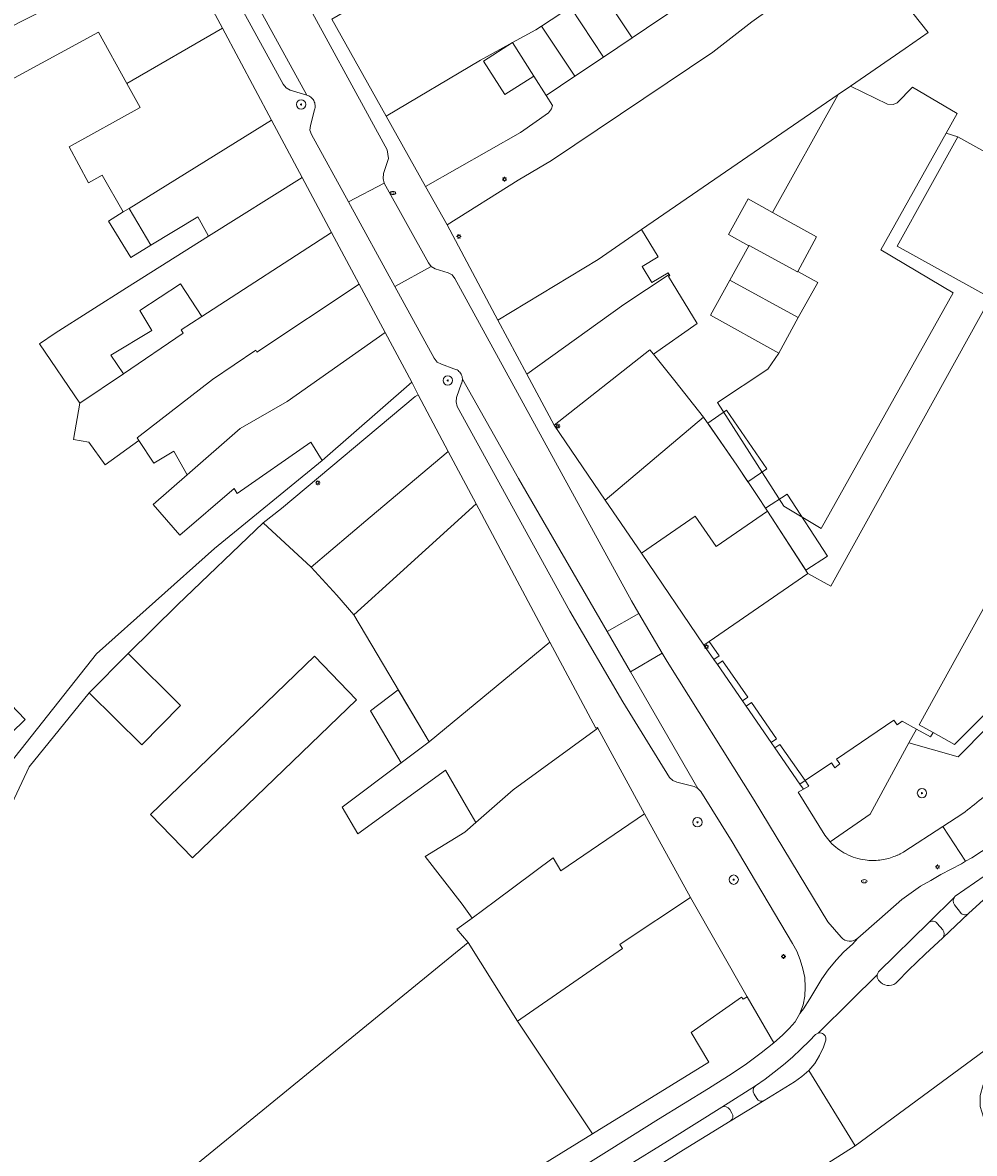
# Model space of a CAD drawing. Header units: metres. Extents: x 187916 to 189411, y 333285 to 334910.
# Tile 331 of 348: x 189123 to 189204, y 334083 to 334179. Entities that reach past the tile are written whole.
import ezdxf
from ezdxf.enums import TextEntityAlignment as Align

# ---------------------------------------------------------------- set-up
doc = ezdxf.new("R2010")
doc.units = ezdxf.units.M
for name, color, linetype, lineweight in [('B-WE-GR-BEPLANTING_CULTUUR_HEESTERS-GV', 253, 'Continuous', 15), ('B-WE-GR-BOOM-S', 253, 'Continuous', 15), ('B-WE-IE-MEUBILAIR-S', 253, 'Continuous', 15), ('B-WE-IE-TERREINAFSCHEIDING_KUNSTMATIG_HEKWERK-G', 253, 'IE-TERREINAFSCHEIDING_KUNSTMATIG-SO', 15), ('B-WE-IE-TERREINAFSCHEIDING_KUNSTMATIG_MUUR-GV', 253, 'Continuous', 15), ('B-WE-OG-BEBOUWING-GV', 253, 'Continuous', 15), ('B-WE-OG-BEBOUWING_LUIFEL-GV', 253, 'Continuous', 15), ('B-WE-OG-TERREIN_BEGROEID-GV', 253, 'Continuous', 15), ('B-WE-OG-TERREIN_ERF-GV', 253, 'Continuous', 15), ('B-WE-VH-GESLOTENVERHARDING_ASFALT-GV', 253, 'Continuous', 15), ('B-WE-VH-OPENVERHARDING_BETONSTRAATSTEEN-GV', 253, 'Continuous', 15), ('B-WE-VH-OPENVERHARDING_STRAATBAKSTEEN-GV', 253, 'Continuous', 15), ('B-WE-VH-OPENVERHARDING_TEGEL-GV', 253, 'Continuous', 15)]:
    doc.layers.add(name, color=color, linetype=linetype, lineweight=lineweight)
doc.styles.add('NLCS-ISO', font='NLCS-ISO.ttf')
doc.linetypes.add('IE-TERREINAFSCHEIDING_KUNSTMATIG-SO', pattern='A,4,[82,NLCS.SHX,S=0.75,R=90,X=0,Y=0],4,-2', length=10)

# ---------------------------------------------------------------- blocks, each defined once
blk = doc.blocks.new('SIE-MEUBILAIR_PAAL_LICHTMAST-SO')
for points in [[(-0.62, 0), (-1, 0)], [(-0.71, 0.71), (-0.44, 0.44)], [(0, 1), (0, 0.62)], [(0.44, 0.44), (0.71, 0.71)], [(1, 0), (0.62, 0)], [(-0.71, -0.71), (-0.44, -0.44)], [(0, -0.62), (0, -1)], [(0.44, -0.44), (0.71, -0.71)]]:
    blk.add_lwpolyline(points)
blk.add_circle((0, 0), 0.5)
blk = doc.blocks.new('SIE-MEUBILAIR_PUT_BRANDKRAAN-SO')
blk.add_ellipse((0, 0), major_axis=(1.25, 0), ratio=0.54)
at = {"style": 'NLCS-ISO'}
blk.add_text('bk', height=0.75, dxfattribs=at).set_placement((0.03, 0), align=Align.MIDDLE_CENTER)
blk = doc.blocks.new('SGR-BOOM_GBKN-SO')
at = {"linetype": 'ByBlock', "lineweight": 18}
h = blk.add_hatch(color=0, dxfattribs=at)
h.dxf.hatch_style = 1
edge = h.paths.add_edge_path()
edge.add_arc((0, 0), 0.25, 0, 360)
at = {"color": 0, "linetype": 'ByBlock', "lineweight": 18}
for radius in [2, 0.25]:
    blk.add_circle((0, 0), radius, dxfattribs=at)
at = {"color": 0, "linetype": 'ByBlock', "lineweight": 18, "style": 'NLCS-ISO'}
blk.add_attdef('SOORT', (2.5, 0), '', height=1.5, dxfattribs=at)
blk = doc.blocks.new('DTM')
at = {"layer": 'B-WE-GR-BEPLANTING_CULTUUR_HEESTERS-GV', "ltscale": 0.2, "flags": 128}
blk.add_lwpolyline([(189200.698, 334118.618), (189200.49, 334118.247), (189199.283, 334118.904), (189198.636, 334117.718), (189202.853, 334116.513), (189212.909, 334126.706), (189208.548, 334129.132), (189224.313, 334157.647), (189223.523, 334158.078), (189207.313, 334128.771), (189211.437, 334126.495), (189202.538, 334117.591)], close=True, dxfattribs=at)
for points in [[(189216.266, 334114.69), (189215.963, 334115.054), (189215.707, 334115.363), (189211.457, 334111.094), (189210.738, 334110.431), (189209.966, 334109.772), (189209.204, 334109.17), (189208.405, 334108.567), (189207.566, 334108.01), (189202.603, 334104.581)], [(189203.745, 334103.118), (189210.411, 334109.193), (189214.856, 334113.226), (189216.252, 334114.509), (189216.172, 334114.587), (189216.266, 334114.69)], [(189202.524, 334103.844), (189203.044, 334103.183)], [(189200.339, 334102.321), (189196.034, 334098.111)], [(189201.533, 334101.696), (189201.058, 334102.262)], [(189197.655, 334097.267), (189198.596, 334098.249), (189200.029, 334099.631), (189201.528, 334101.035)], [(189195.916, 334097.626), (189196.037, 334097.385), (189196.215, 334097.2)], [(189190.851, 334092.862), (189190.625, 334092.729), (189190.112, 334092.185), (189189.382, 334091.484), (189188.654, 334090.793), (189187.903, 334090.155), (189187.102, 334089.524), (189186.308, 334088.922), (189185.491, 334088.345)], [(189186.236, 334087.081), (189188.829, 334088.678), (189189.46, 334089.139), (189190.048, 334089.67), (189190.574, 334090.261), (189190.982, 334090.933), (189191.305, 334091.652), (189191.487, 334092.161)], [(189185.367, 334087.631), (189185.603, 334087.264)], [(189182.597, 334086.523), (189178.313, 334083.839), (189174.078, 334081.201), (189169.836, 334078.533), (189165.61, 334075.835), (189161.413, 334073.154), (189157.172, 334070.461), (189152.975, 334067.741), (189148.771, 334065.007), (189147.089, 334063.91), (189135.471, 334056.117), (189122.969, 334047.776)], [(189183.475, 334086.011), (189183.282, 334086.313)], [(189123.748, 334046.613), (189136.558, 334055.164), (189146.909, 334062.102), (189149.407, 334063.757), (189153.601, 334066.469), (189157.812, 334069.19), (189161.704, 334071.687), (189166.655, 334074.835), (189170.862, 334077.532), (189175.104, 334080.199), (189179.329, 334082.852), (189183.314, 334085.303)]]:
    blk.add_lwpolyline(points, dxfattribs=at)
for points in [[(189202.537, 334104.515, 0.353216), (189202.524, 334103.844)], [(189202.603, 334104.581, 0.045465), (189202.537, 334104.515)], [(189201.058, 334102.262, 0.429723), (189200.339, 334102.321)], [(189203.044, 334103.183, 0.429598), (189203.745, 334103.118)], [(189201.528, 334101.035, 0.394869), (189201.533, 334101.696)], [(189195.923, 334097.851, 0.084501), (189195.916, 334097.626)], [(189196.034, 334098.111, 0.111767), (189195.923, 334097.851)], [(189196.215, 334097.2, 0.407661), (189197.655, 334097.267)], [(189191.221, 334092.815, 0.175589), (189190.851, 334092.862)], [(189191.487, 334092.161, 0.415566), (189191.221, 334092.815)], [(189185.491, 334088.345, 0.406077), (189185.367, 334087.631)], [(189185.603, 334087.264, 0.409215), (189186.236, 334087.081)], [(189183.282, 334086.313, 0.403078), (189182.597, 334086.523)], [(189183.314, 334085.303, 0.405592), (189183.475, 334086.011)]]:
    blk.add_lwpolyline(points, format="xyb", dxfattribs=at)
at = {"layer": 'B-WE-IE-TERREINAFSCHEIDING_KUNSTMATIG_HEKWERK-G', "ltscale": 0.2, "flags": 128}
for points in [[(189148.382, 334141.916), (189139.148, 334134.37), (189129.063, 334125.354), (189121.639, 334115.943), (189117.508, 334119.733), (189116.471, 334118.708), (189120.99, 334114.341), (189120.302, 334113.444)], [(189131.754, 334125.38), (189135.981, 334129.553), (189143.326, 334136.568)], [(189117.006, 334107.79), (189118.342, 334106.512), (189119.858, 334108.425), (189123.281, 334115.664), (189128.416, 334122.008)]]:
    blk.add_lwpolyline(points, dxfattribs=at)
at = {"layer": 'B-WE-IE-TERREINAFSCHEIDING_KUNSTMATIG_MUUR-GV', "ltscale": 0.2, "flags": 128}
blk.add_lwpolyline([(189189.759, 334114.496), (189189.283, 334114.195), (189189.595, 334113.752), (189190.053, 334114.022)], close=True, dxfattribs=at)
at = {"layer": 'B-WE-OG-BEBOUWING-GV', "ltscale": 0.2, "flags": 128}
for points in [[(189174.445, 334194.157), (189157.442, 334184.28), (189157.347, 334184.451), (189149.219, 334179.713), (189153.849, 334171.422), (189161.947, 334176.21), (189164.684, 334177.71), (189166.668, 334178.798), (189167.175, 334179.132), (189169.641, 334180.759), (189172.107, 334182.386), (189174.573, 334184.013), (189177.039, 334185.639), (189178.895, 334186.864)], [(189135.906, 334186.284), (189119.097, 334177.735), (189121.085, 334174.171), (189129.228, 334178.613), (189131.654, 334174.22), (189139.832, 334178.933)], [(189198.299, 334177.204), (189200.279, 334178.564), (189194.359, 334186.045), (189185.171, 334179.5), (189181.83, 334176.881), (189168.008, 334167.613), (189165.166, 334165.922), (189159.072, 334162.087), (189163.424, 334153.947), (189172.03, 334159.117), (189175.72, 334161.694), (189192.57, 334173.269), (189193.616, 334173.987)], [(189169.641, 334180.759), (189172.469, 334176.472), (189174.923, 334178.117), (189172.107, 334182.386)], [(189167.175, 334179.132), (189170.015, 334174.827), (189172.469, 334176.472), (189169.641, 334180.759)], [(189139.832, 334178.933), (189131.654, 334174.22), (189132.796, 334172.151), (189126.704, 334168.773), (189128.354, 334165.708), (189129.531, 334166.352), (189131.339, 334163.201), (189131.845, 334163.502), (189144.035, 334171.065)], [(189164.684, 334177.71), (189166.502, 334174.849), (189167.561, 334173.182), (189170.015, 334174.827), (189167.175, 334179.132), (189166.668, 334178.798)], [(189164.684, 334177.71), (189161.947, 334176.21), (189153.849, 334171.422), (189157.224, 334165.379), (189165.37, 334170.016), (189167.756, 334171.682), (189168.031, 334172.035), (189168.108, 334172.321), (189167.561, 334173.182), (189166.502, 334174.849), (189164.017, 334173.266), (189162.199, 334176.127)], [(189144.035, 334171.065), (189131.845, 334163.502), (189133.717, 334160.358), (189137.728, 334162.792), (189138.459, 334161.451), (189138.633, 334161.137), (189146.669, 334166.146)], [(189138.074, 334154.254), (189149.182, 334161.456), (189146.669, 334166.146), (189138.633, 334161.137), (189131.606, 334156.693), (189125.515, 334152.813), (189124.174, 334151.9), (189127.636, 334146.815), (189131.356, 334149.347), (189130.274, 334150.936), (189133.785, 334153.055), (189132.763, 334154.761), (189136.249, 334157.042)], [(189186.948, 334163.167), (189184.871, 334164.318), (189183.191, 334161.266), (189184.915, 334160.298), (189184.939, 334160.342), (189189.08, 334158.069), (189189.104, 334158.113), (189190.726, 334161.073)], [(189133.717, 334160.358), (189131.845, 334163.502), (189131.339, 334163.201), (189130.077, 334162.405), (189131.995, 334159.313)], [(189132.687, 334143.629), (189132.538, 334143.857), (189138.989, 334148.836), (189142.698, 334151.364), (189142.796, 334151.199), (189151.556, 334157.024), (189149.182, 334161.456), (189138.074, 334154.254), (189136.3, 334153.104), (189136.468, 334152.827), (189131.356, 334149.347), (189127.636, 334146.815), (189127.073, 334143.711), (189128.381, 334143.474), (189129.797, 334141.527)], [(189165.904, 334149.309), (189174.219, 334155.27), (189178.085, 334157.857), (189177.998, 334158), (189176.621, 334157.155), (189175.782, 334158.523), (189177.15, 334159.363), (189175.72, 334161.694), (189172.03, 334159.117), (189163.424, 334153.947)], [(189183.291, 334157.368), (189189.158, 334154.156), (189190.819, 334157.157), (189189.104, 334158.113), (189189.08, 334158.069), (189184.939, 334160.342), (189184.915, 334160.298)], [(189178.085, 334157.857), (189174.219, 334155.27), (189165.904, 334149.309), (189168.235, 334144.949), (189176.449, 334151.389), (189176.748, 334151.026), (189180.501, 334153.653), (189178.035, 334157.674), (189178.153, 334157.746)], [(189151.556, 334157.024), (189142.796, 334151.199), (189142.698, 334151.364), (189138.989, 334148.836), (189132.538, 334143.857), (189132.687, 334143.629), (189133.956, 334141.693), (189135.669, 334142.721), (189136.811, 334140.689), (189141.353, 334144.651), (189145.37, 334146.973), (189153.773, 334152.886)], [(189189.158, 334154.156), (189183.291, 334157.368), (189181.625, 334154.36), (189187.477, 334151.118)], [(189148.382, 334141.916), (189156.051, 334148.634), (189153.773, 334152.886), (189145.37, 334146.973), (189141.353, 334144.651), (189136.811, 334140.689), (189133.902, 334138.152), (189136.177, 334135.504), (189140.834, 334139.505), (189141.099, 334139.081), (189147.402, 334143.485)], [(189168.235, 334144.949), (189172.611, 334138.524), (189181.05, 334145.631), (189178.583, 334148.735), (189176.748, 334151.026), (189176.449, 334151.389)], [(189147.429, 334132.774), (189152.483, 334137.05), (189159.18, 334142.675), (189156.597, 334147.527), (189156.331, 334147.388), (189144.899, 334137.797), (189143.326, 334136.568)], [(189181.05, 334145.631), (189172.611, 334138.524), (189175.714, 334133.969), (189180.319, 334137.145), (189182.112, 334134.545), (189186.505, 334137.574), (189185.574, 334139.001), (189183.899, 334141.503)], [(189151.078, 334128.678), (189155.051, 334132.288), (189161.572, 334138.211), (189159.18, 334142.675), (189152.483, 334137.05), (189147.429, 334132.774), (189149.631, 334130.378)], [(189157.528, 334117.797), (189167.888, 334126.339), (189161.572, 334138.211), (189155.051, 334132.288), (189151.078, 334128.678)], [(189181.534, 334126.414), (189189.986, 334132.239), (189186.505, 334137.574), (189182.112, 334134.545), (189180.319, 334137.145), (189175.714, 334133.969), (189181.073, 334126.102)], [(189167.888, 334126.339), (189157.528, 334117.797), (189155.147, 334116.012), (189150.087, 334112.218), (189151.419, 334109.927), (189158.931, 334115.392), (189160.752, 334112.269), (189161.539, 334110.901), (189164.729, 334113.697), (189171.979, 334118.971), (189171.941, 334119.041), (189171.809, 334118.969)], [(189128.416, 334122.008), (189132.919, 334117.551), (189136.257, 334120.923), (189131.754, 334125.38)], [(189133.684, 334111.597), (189137.264, 334107.87), (189151.314, 334121.422), (189147.733, 334125.149)], [(189118.677, 334124.142), (189116.275, 334121.826), (189120.529, 334117.413), (189122.931, 334119.729)], [(189171.979, 334118.971), (189164.729, 334113.697), (189161.539, 334110.901), (189160.593, 334110.072), (189157.192, 334107.992), (189160.361, 334103.901), (189161.224, 334102.707), (189163.221, 334104.196), (189168.153, 334107.871), (189168.826, 334106.748), (189175.996, 334111.649)], [(189179.933, 334104.484), (189175.996, 334111.649), (189168.826, 334106.748), (189168.153, 334107.871), (189163.221, 334104.196), (189161.224, 334102.707), (189159.899, 334101.75), (189160.873, 334100.61), (189165.107, 334093.896), (189165.39, 334094.092), (189174.088, 334100.105), (189173.868, 334100.461), (189174.077, 334100.6)], [(189184.766, 334095.962), (189179.933, 334104.484), (189174.077, 334100.6), (189173.868, 334100.461), (189174.088, 334100.105), (189165.39, 334094.092), (189165.107, 334093.896), (189171.537, 334084.231), (189181.488, 334090.37), (189179.971, 334092.921), (189184.293, 334095.931), (189184.446, 334095.774)], [(189160.873, 334100.61), (189137.693, 334081.692), (189126.926, 334072.905), (189126.422, 334072.494), (189133.493, 334060.76), (189171.537, 334084.231), (189165.107, 334093.896)]]:
    blk.add_lwpolyline(points, close=True, dxfattribs=at)
blk.add_lwpolyline([(189210.85, 334165.173), (189202.807, 334169.63), (189197.626, 334160.28), (189205.621, 334155.85), (189191.937, 334131.158), (189189.986, 334132.239), (189181.534, 334126.414), (189182.371, 334125.17), (189181.926, 334124.87), (189182.223, 334124.432), (189182.659, 334124.737), (189184.835, 334121.626), (189184.382, 334121.311), (189184.687, 334120.862), (189185.139, 334121.175), (189187.289, 334118.064), (189186.836, 334117.752), (189187.139, 334117.3), (189187.567, 334117.597), (189189.759, 334114.496), (189192.003, 334116.016), (189192.28, 334115.589), (189192.727, 334115.917), (189192.436, 334116.315), (189197.346, 334119.668), (189197.612, 334119.277), (189198.051, 334119.575), (189199.283, 334118.904), (189200.49, 334118.247), (189200.698, 334118.618), (189199.502, 334119.278), (189205.335, 334129.81)], dxfattribs=at)
at = {"layer": 'B-WE-OG-BEBOUWING_LUIFEL-GV', "ltscale": 0.2, "flags": 128}
for points in [[(189181.405, 334145.117), (189183.899, 334141.503), (189184.843, 334140.093), (189186.457, 334141.197), (189183.019, 334146.221)], [(189186.343, 334137.822), (189186.505, 334137.574), (189189.814, 334132.503), (189191.67, 334133.714), (189188.199, 334139.033)], [(189154.885, 334122.256), (189152.504, 334120.471), (189155.147, 334116.012), (189157.528, 334117.797)]]:
    blk.add_lwpolyline(points, close=True, dxfattribs=at)
at = {"layer": 'B-WE-OG-TERREIN_BEGROEID-GV', "ltscale": 0.2, "flags": 128}
for points in [[(189224.593, 334132.399), (189231.97, 334140.848), (189235.365, 334145.124), (189238.626, 334149.503), (189240.753, 334152.611), (189242.692, 334155.82), (189243.586, 334157.427), (189238.264, 334159.792), (189230.466, 334154.289), (189224.313, 334157.647), (189208.548, 334129.132), (189212.909, 334126.706), (189202.853, 334116.513), (189198.636, 334117.718), (189195.312, 334111.625), (189191.888, 334109.24)], [(189198.207, 334108.402), (189201.532, 334110.548), (189203.252, 334111.658)]]:
    blk.add_lwpolyline(points, dxfattribs=at)
for points in [[(189203.252, 334111.658, 0.008488), (189206.434, 334114.249)], [(189191.888, 334109.24, 0.085907), (189193.258, 334108.203)], [(189193.258, 334108.203, 0.08672), (189194.897, 334107.689)], [(189197.344, 334107.975, 0.013101), (189197.567, 334108.066)], [(189197.567, 334108.066, 0.013033), (189197.786, 334108.167)], [(189197.786, 334108.167, 0.012935), (189197.999, 334108.28)], [(189197.999, 334108.28, 0.01135), (189198.207, 334108.402)], [(189194.897, 334107.689, 0.061243), (189196.138, 334107.679)], [(189196.138, 334107.679, 0.062893), (189197.344, 334107.975)]]:
    blk.add_lwpolyline(points, format="xyb", dxfattribs=at)
at = {"layer": 'B-WE-OG-TERREIN_ERF-GV', "ltscale": 0.2, "flags": 128}
for points in [[(189121.639, 334115.943), (189129.063, 334125.354), (189139.148, 334134.37), (189148.382, 334141.916), (189147.402, 334143.485), (189141.099, 334139.081), (189140.834, 334139.505), (189136.177, 334135.504), (189133.902, 334138.152), (189136.811, 334140.689), (189135.669, 334142.721), (189133.956, 334141.693), (189132.687, 334143.629), (189129.797, 334141.527), (189128.381, 334143.474), (189127.073, 334143.711), (189127.636, 334146.815), (189124.174, 334151.9), (189125.515, 334152.813), (189131.606, 334156.693), (189138.633, 334161.137), (189138.459, 334161.451), (189137.728, 334162.792), (189133.717, 334160.358), (189131.995, 334159.313), (189130.077, 334162.405), (189131.339, 334163.201), (189129.531, 334166.352), (189128.354, 334165.708), (189126.704, 334168.773), (189132.796, 334172.151), (189131.654, 334174.22), (189129.228, 334178.613), (189121.085, 334174.171)], [(189137.693, 334081.692), (189160.873, 334100.61), (189159.899, 334101.75), (189161.224, 334102.707), (189160.361, 334103.901), (189157.192, 334107.992), (189160.593, 334110.072), (189161.539, 334110.901), (189160.752, 334112.269), (189158.931, 334115.392), (189151.419, 334109.927), (189150.087, 334112.218), (189155.147, 334116.012), (189157.528, 334117.797), (189151.078, 334128.678), (189149.631, 334130.378), (189147.429, 334132.774), (189143.326, 334136.568), (189135.981, 334129.553), (189131.754, 334125.38), (189136.257, 334120.923), (189132.919, 334117.551), (189128.416, 334122.008), (189123.281, 334115.664), (189119.858, 334108.425)]]:
    blk.add_lwpolyline(points, dxfattribs=at)
for points in [[(189166.502, 334174.849), (189164.684, 334177.71), (189162.199, 334176.127), (189164.017, 334173.266)], [(189189.104, 334158.113), (189190.819, 334157.157), (189189.158, 334154.156), (189187.477, 334151.118), (189186.545, 334149.729), (189182.228, 334146.892), (189187.932, 334138.012), (189191.111, 334136.081), (189202.43, 334156.288), (189196.213, 334159.947), (189201.83, 334169.961), (189202.766, 334171.638), (189198.938, 334173.891), (189197.624, 334172.545), (189197.276, 334172.399), (189196.785, 334172.441), (189193.616, 334173.987), (189192.57, 334173.269), (189186.948, 334163.167), (189190.726, 334161.073)], [(189186.948, 334163.167), (189192.57, 334173.269), (189175.72, 334161.694), (189177.15, 334159.363), (189175.782, 334158.523), (189176.621, 334157.155), (189177.998, 334158), (189178.085, 334157.857), (189178.153, 334157.746), (189178.035, 334157.674), (189180.501, 334153.653), (189176.748, 334151.026), (189178.583, 334148.735), (189181.05, 334145.631), (189183.899, 334141.503), (189185.574, 334139.001), (189186.505, 334137.574), (189189.986, 334132.239), (189191.937, 334131.158), (189205.621, 334155.85), (189197.626, 334160.28), (189202.807, 334169.63), (189201.83, 334169.961), (189196.213, 334159.947), (189202.43, 334156.288), (189191.111, 334136.081), (189187.932, 334138.012), (189182.228, 334146.892), (189186.545, 334149.729), (189187.477, 334151.118), (189181.625, 334154.36), (189183.291, 334157.368), (189184.915, 334160.298), (189183.191, 334161.266), (189184.871, 334164.318)], [(189222.199, 334158.883), (189205.916, 334129.487), (189205.335, 334129.81), (189199.502, 334119.278), (189200.698, 334118.618), (189202.538, 334117.591), (189211.437, 334126.495), (189207.313, 334128.771), (189223.523, 334158.078)], [(189138.074, 334154.254), (189136.249, 334157.042), (189132.763, 334154.761), (189133.785, 334153.055), (189130.274, 334150.936), (189131.356, 334149.347), (189136.468, 334152.827), (189136.3, 334153.104)], [(189131.754, 334125.38), (189135.981, 334129.553), (189143.326, 334136.568), (189144.899, 334137.797), (189156.331, 334147.388), (189156.597, 334147.527), (189156.051, 334148.634), (189148.382, 334141.916), (189139.148, 334134.37), (189129.063, 334125.354), (189121.639, 334115.943), (189117.508, 334119.733), (189116.471, 334118.708), (189120.99, 334114.341), (189120.302, 334113.444), (189117.006, 334107.79), (189118.342, 334106.512), (189119.858, 334108.425), (189123.281, 334115.664), (189128.416, 334122.008)], [(189181.926, 334124.87), (189182.371, 334125.17), (189181.534, 334126.414), (189181.073, 334126.102)], [(189151.314, 334121.422), (189137.264, 334107.87), (189133.684, 334111.597), (189147.733, 334125.149)], [(189184.382, 334121.311), (189184.835, 334121.626), (189182.659, 334124.737), (189182.223, 334124.432)], [(189118.677, 334124.142), (189122.931, 334119.729), (189120.529, 334117.413), (189116.275, 334121.826)], [(189184.687, 334120.862), (189186.836, 334117.752), (189187.289, 334118.064), (189185.139, 334121.175)], [(189198.636, 334117.718), (189199.283, 334118.904), (189198.051, 334119.575), (189197.612, 334119.277), (189197.346, 334119.668), (189192.436, 334116.315), (189192.727, 334115.917), (189192.28, 334115.589), (189192.003, 334116.016), (189189.759, 334114.496), (189190.053, 334114.022), (189189.595, 334113.752), (189189.145, 334113.487), (189191.417, 334109.828), (189191.888, 334109.24), (189195.312, 334111.625)], [(189189.759, 334114.496), (189187.567, 334117.597), (189187.139, 334117.3), (189189.283, 334114.195)]]:
    blk.add_lwpolyline(points, close=True, dxfattribs=at)
at = {"layer": 'B-WE-VH-GESLOTENVERHARDING_ASFALT-GV', "ltscale": 0.2, "flags": 128}
for points in [[(189229.159, 334127.727), (189224.575, 334122.877), (189219.866, 334118.148), (189216.266, 334114.69), (189216.172, 334114.587), (189216.252, 334114.509), (189214.856, 334113.226), (189210.411, 334109.193), (189203.745, 334103.118), (189201.528, 334101.035), (189200.029, 334099.631), (189198.596, 334098.249), (189197.655, 334097.267)], [(189195.923, 334097.851), (189193.679, 334095.645), (189190.851, 334092.862)], [(189196.215, 334097.2), (189196.037, 334097.385), (189195.916, 334097.626)], [(189206.922, 334081.921), (189205.03, 334085.662), (189204.738, 334086.562), (189204.73, 334087.507), (189204.992, 334088.423), (189205.461, 334089.243), (189206.242, 334089.877), (189207.899, 334091.019), (189206.752, 334092.575), (189206.69, 334092.529), (189194.04, 334083.191), (189187.306, 334078.952)], [(189191.487, 334092.161), (189191.305, 334091.652), (189190.982, 334090.933), (189190.574, 334090.261), (189190.048, 334089.67), (189194.04, 334083.191), (189206.69, 334092.529)], [(189187.306, 334078.952), (189194.04, 334083.191), (189190.048, 334089.67), (189189.46, 334089.139), (189188.829, 334088.678), (189186.236, 334087.081), (189183.314, 334085.303), (189179.329, 334082.852), (189175.104, 334080.199), (189170.862, 334077.532), (189166.655, 334074.835), (189161.704, 334071.687), (189157.812, 334069.19), (189153.601, 334066.469), (189149.407, 334063.757), (189146.909, 334062.102), (189136.558, 334055.164), (189123.748, 334046.613)]]:
    blk.add_lwpolyline(points, dxfattribs=at)
for points in [[(189195.916, 334097.626, -0.084501), (189195.923, 334097.851)], [(189197.655, 334097.267, -0.407661), (189196.215, 334097.2)], [(189190.851, 334092.862, -0.175589), (189191.221, 334092.815)], [(189191.221, 334092.815, -0.415566), (189191.487, 334092.161)]]:
    blk.add_lwpolyline(points, format="xyb", dxfattribs=at)
at = {"layer": 'B-WE-VH-OPENVERHARDING_BETONSTRAATSTEEN-GV', "ltscale": 0.2, "flags": 128}
for points in [[(189147.73, 334171.951), (189147.376, 334170.612), (189147.324, 334170.219), (189147.462, 334169.848), (189150.632, 334164.067), (189153.694, 334165.681), (189153.611, 334166.079), (189153.634, 334166.485), (189154.05, 334167.785), (189153.948, 334168.53), (189137.78, 334198.134), (189137.54, 334198.452), (189137.196, 334198.654), (189135.786, 334199.028)], [(189137.453, 334190.741), (189147.055, 334173.215)], [(189160.388, 334148.92), (189160.388, 334148.906), (189160.388, 334148.893), (189160.388, 334148.879), (189160.388, 334148.866), (189165.201, 334140.366), (189172.792, 334127.251), (189175.505, 334128.811), (189174.875, 334129.883), (189159.754, 334157.491), (189159.519, 334157.81), (189159.164, 334157.987), (189158.047, 334158.335), (189157.717, 334158.541), (189154.601, 334156.83), (189157.98, 334150.668), (189158.231, 334150.343), (189158.601, 334150.166), (189159.642, 334149.767)], [(189192.826, 334101.066), (189191.688, 334102.398), (189185.379, 334112.823), (189177.926, 334124.691), (189177.506, 334125.406), (189174.78, 334123.817), (189180.565, 334113.822), (189180.818, 334113.548), (189183.485, 334109.256), (189188.672, 334100.535), (189189.033, 334099.866), (189189.331, 334099.134), (189189.559, 334098.375), (189189.719, 334097.62), (189189.757, 334096.806), (189189.717, 334096.035), (189189.562, 334095.276), (189189.3, 334094.538)], [(189202.603, 334104.581), (189207.566, 334108.01)], [(189204.856, 334108.41), (189204.013, 334107.878), (189203.481, 334107.585), (189203.145, 334107.35), (189202.253, 334106.899), (189201.367, 334106.433), (189200.503, 334105.945), (189199.624, 334105.449), (189198.821, 334104.872), (189198.026, 334104.292), (189196.105, 334102.624), (189194.255, 334101.003), (189193.801, 334100.49), (189193.06, 334099.813), (189192.391, 334099.103), (189191.729, 334098.288), (189191.185, 334097.496), (189190.647, 334096.655), (189190.138, 334095.806), (189189.597, 334094.947), (189189.3, 334094.538), (189188.88, 334093.826), (189188.386, 334093.246), (189187.793, 334092.693), (189187.06, 334092.035), (189185.981, 334091.168), (189184.712, 334090.236), (189183.401, 334089.352), (189182.092, 334088.508), (189181.455, 334088.111), (189177.197, 334085.474), (189172.948, 334082.844), (189168.717, 334080.176)], [(189196.034, 334098.111), (189200.339, 334102.321), (189202.537, 334104.515)], [(189189.3, 334094.538), (189189.597, 334094.947), (189190.138, 334095.806), (189190.647, 334096.655), (189191.185, 334097.496), (189191.729, 334098.288), (189192.391, 334099.103), (189193.06, 334099.813), (189193.801, 334100.49), (189194.255, 334101.003)], [(189116.95, 334043.762), (189122.969, 334047.776), (189135.471, 334056.117), (189147.089, 334063.91), (189148.771, 334065.007), (189152.975, 334067.741), (189157.172, 334070.461), (189161.413, 334073.154), (189165.61, 334075.835), (189169.836, 334078.533), (189174.078, 334081.201), (189178.313, 334083.839), (189182.597, 334086.523), (189185.491, 334088.345), (189186.308, 334088.922), (189187.102, 334089.524), (189187.903, 334090.155), (189188.654, 334090.793), (189189.382, 334091.484), (189190.112, 334092.185), (189190.625, 334092.729), (189190.851, 334092.862), (189193.679, 334095.645), (189195.923, 334097.851)]]:
    blk.add_lwpolyline(points, dxfattribs=at)
for points in [[(189147.055, 334173.215, -0.053141), (189147.238, 334173.145)], [(189147.238, 334173.145, -0.05255), (189147.403, 334173.04)], [(189147.403, 334173.04, -0.050701), (189147.544, 334172.905)], [(189147.544, 334172.905, -0.048044), (189147.656, 334172.744)], [(189147.656, 334172.744, -0.051574), (189147.738, 334172.552)], [(189147.774, 334172.146, -0.052101), (189147.73, 334171.951)], [(189147.738, 334172.552, -0.057953), (189147.778, 334172.346)], [(189147.778, 334172.346, -0.04998), (189147.774, 334172.146)], [(189159.642, 334149.767, -0.056113), (189159.837, 334149.71)], [(189159.837, 334149.71, -0.050766), (189160.014, 334149.611)], [(189160.014, 334149.611, -0.05927), (189160.164, 334149.474)], [(189160.164, 334149.474, -0.063105), (189160.28, 334149.308)], [(189160.28, 334149.308, -0.062258), (189160.356, 334149.12)], [(189160.356, 334149.12, -0.060062), (189160.388, 334148.92)], [(189202.537, 334104.515, -0.045465), (189202.603, 334104.581)], [(189194.255, 334101.003, -0.423383), (189192.826, 334101.066)], [(189195.923, 334097.851, -0.111767), (189196.034, 334098.111)]]:
    blk.add_lwpolyline(points, format="xyb", dxfattribs=at)
for points in [[(189150.632, 334164.067), (189154.601, 334156.83), (189157.717, 334158.541), (189157.472, 334158.843), (189153.694, 334165.681)], [(189177.506, 334125.406), (189175.505, 334128.811), (189172.792, 334127.251), (189174.78, 334123.817)]]:
    blk.add_lwpolyline(points, close=True, dxfattribs=at)
at = {"layer": 'B-WE-VH-OPENVERHARDING_STRAATBAKSTEEN-GV', "ltscale": 0.2, "flags": 128}
for points in [[(189191.888, 334109.24), (189191.417, 334109.828), (189189.145, 334113.487), (189189.595, 334113.752), (189189.283, 334114.195), (189187.139, 334117.3), (189186.836, 334117.752), (189184.687, 334120.862), (189184.382, 334121.311), (189182.223, 334124.432), (189181.926, 334124.87), (189181.073, 334126.102), (189175.714, 334133.969), (189172.611, 334138.524), (189168.235, 334144.949), (189165.904, 334149.309), (189163.424, 334153.947), (189159.072, 334162.087), (189157.224, 334165.379), (189153.849, 334171.422), (189149.219, 334179.713)], [(189135.906, 334186.284), (189139.832, 334178.933), (189144.035, 334171.065), (189146.669, 334166.146), (189149.182, 334161.456), (189151.556, 334157.024), (189153.773, 334152.886), (189156.051, 334148.634), (189156.597, 334147.527), (189159.18, 334142.675), (189161.572, 334138.211), (189167.888, 334126.339), (189171.809, 334118.969), (189171.941, 334119.041), (189171.979, 334118.971), (189175.996, 334111.649), (189179.933, 334104.484), (189184.766, 334095.962), (189187.06, 334092.035), (189187.793, 334092.693), (189188.386, 334093.246), (189188.88, 334093.826), (189189.3, 334094.538), (189189.562, 334095.276), (189189.717, 334096.035), (189189.757, 334096.806), (189189.719, 334097.62), (189189.559, 334098.375), (189189.331, 334099.134), (189189.033, 334099.866), (189188.672, 334100.535), (189183.485, 334109.256), (189180.818, 334113.548), (189180.565, 334113.822), (189180.231, 334113.988), (189178.753, 334114.35), (189178.397, 334114.488), (189178.138, 334114.769), (189174.129, 334121.231), (189169.59, 334128.993), (189159.953, 334146.542), (189159.853, 334146.923), (189159.893, 334147.315), (189160.315, 334148.523)], [(189135.786, 334199.028), (189137.196, 334198.654), (189137.54, 334198.452), (189137.78, 334198.134), (189153.948, 334168.53), (189154.05, 334167.785), (189153.634, 334166.485), (189153.611, 334166.079), (189153.694, 334165.681), (189157.472, 334158.843), (189157.717, 334158.541), (189158.047, 334158.335), (189159.164, 334157.987), (189159.519, 334157.81), (189159.754, 334157.491), (189174.875, 334129.883), (189175.505, 334128.811), (189177.506, 334125.406), (189177.926, 334124.691), (189185.379, 334112.823), (189191.688, 334102.398), (189192.826, 334101.066)], [(189147.055, 334173.215), (189145.633, 334173.65), (189145.295, 334173.845), (189145.037, 334174.139), (189137.119, 334188.592), (189137.027, 334188.979), (189137.058, 334189.375), (189137.453, 334190.741)], [(189159.642, 334149.767), (189158.601, 334150.166), (189158.231, 334150.343), (189157.98, 334150.668), (189154.601, 334156.83), (189150.632, 334164.067), (189147.462, 334169.848), (189147.324, 334170.219), (189147.376, 334170.612), (189147.73, 334171.951)], [(189160.315, 334148.523), (189159.893, 334147.315), (189159.853, 334146.923), (189159.953, 334146.542), (189169.59, 334128.993), (189174.129, 334121.231), (189178.138, 334114.769), (189178.397, 334114.488), (189178.753, 334114.35), (189180.231, 334113.988), (189180.565, 334113.822), (189174.78, 334123.817), (189172.792, 334127.251), (189165.201, 334140.366), (189160.388, 334148.866)], [(189160.388, 334148.866), (189160.388, 334148.879), (189160.388, 334148.893), (189160.388, 334148.906), (189160.388, 334148.92)], [(189194.255, 334101.003), (189196.105, 334102.624), (189198.026, 334104.292), (189198.821, 334104.872), (189199.624, 334105.449), (189200.503, 334105.945), (189201.367, 334106.433), (189202.253, 334106.899), (189203.145, 334107.35), (189203.481, 334107.585), (189201.532, 334110.548), (189198.207, 334108.402)]]:
    blk.add_lwpolyline(points, dxfattribs=at)
for points in [[(189147.055, 334173.215), (189137.453, 334190.741), (189137.058, 334189.375), (189137.027, 334188.979), (189137.119, 334188.592), (189145.037, 334174.139), (189145.295, 334173.845), (189145.633, 334173.65)], [(189194.359, 334186.045), (189192.102, 334189.631), (189189.647, 334187.986), (189187.193, 334186.341), (189184.739, 334184.696), (189182.285, 334183.051), (189179.831, 334181.407), (189177.377, 334179.762), (189174.923, 334178.117), (189172.469, 334176.472), (189170.015, 334174.827), (189167.561, 334173.182), (189168.108, 334172.321), (189168.031, 334172.035), (189167.756, 334171.682), (189165.37, 334170.016), (189157.224, 334165.379), (189159.072, 334162.087), (189165.166, 334165.922), (189168.008, 334167.613), (189181.83, 334176.881), (189185.171, 334179.5)]]:
    blk.add_lwpolyline(points, close=True, dxfattribs=at)
for points in [[(189147.238, 334173.145, 0.053141), (189147.055, 334173.215)], [(189147.403, 334173.04, 0.05255), (189147.238, 334173.145)], [(189147.544, 334172.905, 0.050701), (189147.403, 334173.04)], [(189147.656, 334172.744, 0.048044), (189147.544, 334172.905)], [(189147.738, 334172.552, 0.051574), (189147.656, 334172.744)], [(189147.73, 334171.951, 0.052101), (189147.774, 334172.146)], [(189147.778, 334172.346, 0.057953), (189147.738, 334172.552)], [(189147.774, 334172.146, 0.04998), (189147.778, 334172.346)], [(189159.837, 334149.71, 0.056113), (189159.642, 334149.767)], [(189160.014, 334149.611, 0.050766), (189159.837, 334149.71)], [(189160.164, 334149.474, 0.05927), (189160.014, 334149.611)], [(189160.28, 334149.308, 0.063105), (189160.164, 334149.474)], [(189160.356, 334149.12, 0.062258), (189160.28, 334149.308)], [(189160.388, 334148.92, 0.060062), (189160.356, 334149.12)], [(189160.383, 334148.778, -0.024213), (189160.369, 334148.691)], [(189160.369, 334148.691, 0.024213), (189160.383, 334148.778)], [(189160.388, 334148.866, -0.033981), (189160.383, 334148.778)], [(189160.383, 334148.778, 0.033981), (189160.388, 334148.866)], [(189160.346, 334148.606, -0.035669), (189160.315, 334148.523)], [(189160.315, 334148.523, 0.035669), (189160.346, 334148.606)], [(189160.369, 334148.691, -0.035853), (189160.346, 334148.606)], [(189160.346, 334148.606, 0.035853), (189160.369, 334148.691)], [(189193.258, 334108.203, -0.085907), (189191.888, 334109.24)], [(189194.897, 334107.689, -0.08672), (189193.258, 334108.203)], [(189197.567, 334108.066, -0.013101), (189197.344, 334107.975)], [(189197.786, 334108.167, -0.013033), (189197.567, 334108.066)], [(189197.999, 334108.28, -0.012935), (189197.786, 334108.167)], [(189198.207, 334108.402, -0.01135), (189197.999, 334108.28)], [(189196.138, 334107.679, -0.061243), (189194.897, 334107.689)], [(189197.344, 334107.975, -0.062893), (189196.138, 334107.679)], [(189192.826, 334101.066, 0.423383), (189194.255, 334101.003)]]:
    blk.add_lwpolyline(points, format="xyb", dxfattribs=at)
at = {"layer": 'B-WE-VH-OPENVERHARDING_TEGEL-GV', "ltscale": 0.2, "flags": 128}
for points in [[(189206.434, 334114.249, -0.008488), (189203.252, 334111.658)], [(189202.524, 334103.844, -0.353216), (189202.537, 334104.515)], [(189200.339, 334102.321, -0.429723), (189201.058, 334102.262)], [(189203.745, 334103.118, -0.429598), (189203.044, 334103.183)], [(189201.533, 334101.696, -0.394869), (189201.528, 334101.035)], [(189185.367, 334087.631, -0.406077), (189185.491, 334088.345)], [(189186.236, 334087.081, -0.409215), (189185.603, 334087.264)], [(189182.597, 334086.523, -0.403078), (189183.282, 334086.313)], [(189183.475, 334086.011, -0.405592), (189183.314, 334085.303)]]:
    blk.add_lwpolyline(points, format="xyb", dxfattribs=at)
for points in [[(189203.252, 334111.658), (189201.532, 334110.548), (189203.481, 334107.585), (189204.013, 334107.878), (189204.856, 334108.41), (189205.698, 334108.963), (189206.392, 334109.404), (189207.347, 334110.072), (189208.147, 334110.704), (189208.95, 334111.314), (189209.715, 334111.975), (189211.136, 334113.377)], [(189202.537, 334104.515), (189200.339, 334102.321)], [(189203.044, 334103.183), (189202.524, 334103.844)], [(189201.058, 334102.262), (189201.533, 334101.696)], [(189201.528, 334101.035), (189203.745, 334103.118)], [(189168.717, 334080.176), (189172.948, 334082.844), (189177.197, 334085.474), (189181.455, 334088.111), (189182.092, 334088.508), (189183.401, 334089.352), (189184.712, 334090.236), (189185.981, 334091.168), (189187.06, 334092.035), (189184.766, 334095.962), (189184.446, 334095.774), (189184.293, 334095.931), (189179.971, 334092.921), (189181.488, 334090.37), (189171.537, 334084.231), (189133.493, 334060.76)], [(189185.491, 334088.345), (189182.597, 334086.523)], [(189183.314, 334085.303), (189186.236, 334087.081)], [(189185.603, 334087.264), (189185.367, 334087.631)], [(189183.282, 334086.313), (189183.475, 334086.011)]]:
    blk.add_lwpolyline(points, dxfattribs=at)
at = {"layer": 'B-WE-GR-BOOM-S', "xscale": 0.2, "yscale": 0.2, "zscale": 0.2}
for p in [(189146.57, 334172.41), (189159.13, 334148.77), (189199.75, 334113.416), (189180.52, 334110.92), (189183.622, 334106.004)]:
    blk.add_blockref('SGR-BOOM_GBKN-SO', p, dxfattribs=at)
at = {"layer": 'B-WE-IE-MEUBILAIR-S', "xscale": 0.2, "yscale": 0.2, "zscale": 0.2}
for name, p in [('SIE-MEUBILAIR_PAAL_LICHTMAST-SO', (189164, 334166)), ('SIE-MEUBILAIR_PUT_BRANDKRAAN-SO', (189154.431, 334164.825)), ('SIE-MEUBILAIR_PAAL_LICHTMAST-SO', (189160.092, 334161.087)), ('SIE-MEUBILAIR_PAAL_LICHTMAST-SO', (189168.562, 334144.857)), ('SIE-MEUBILAIR_PAAL_LICHTMAST-SO', (189148, 334140)), ('SIE-MEUBILAIR_PAAL_LICHTMAST-SO', (189181.301, 334125.955)), ('SIE-MEUBILAIR_PAAL_LICHTMAST-SO', (189201.093, 334107.097)), ('SIE-MEUBILAIR_PUT_BRANDKRAAN-SO', (189194.806, 334105.871)), ('SIE-MEUBILAIR_PAAL_LICHTMAST-SO', (189187.88, 334099.424))]:
    blk.add_blockref(name, p, dxfattribs=at)

msp = doc.modelspace()

# ---------------------------------------------------------------- block references
msp.add_blockref('DTM', (0, 0))

doc.saveas('drawing.dxf')
